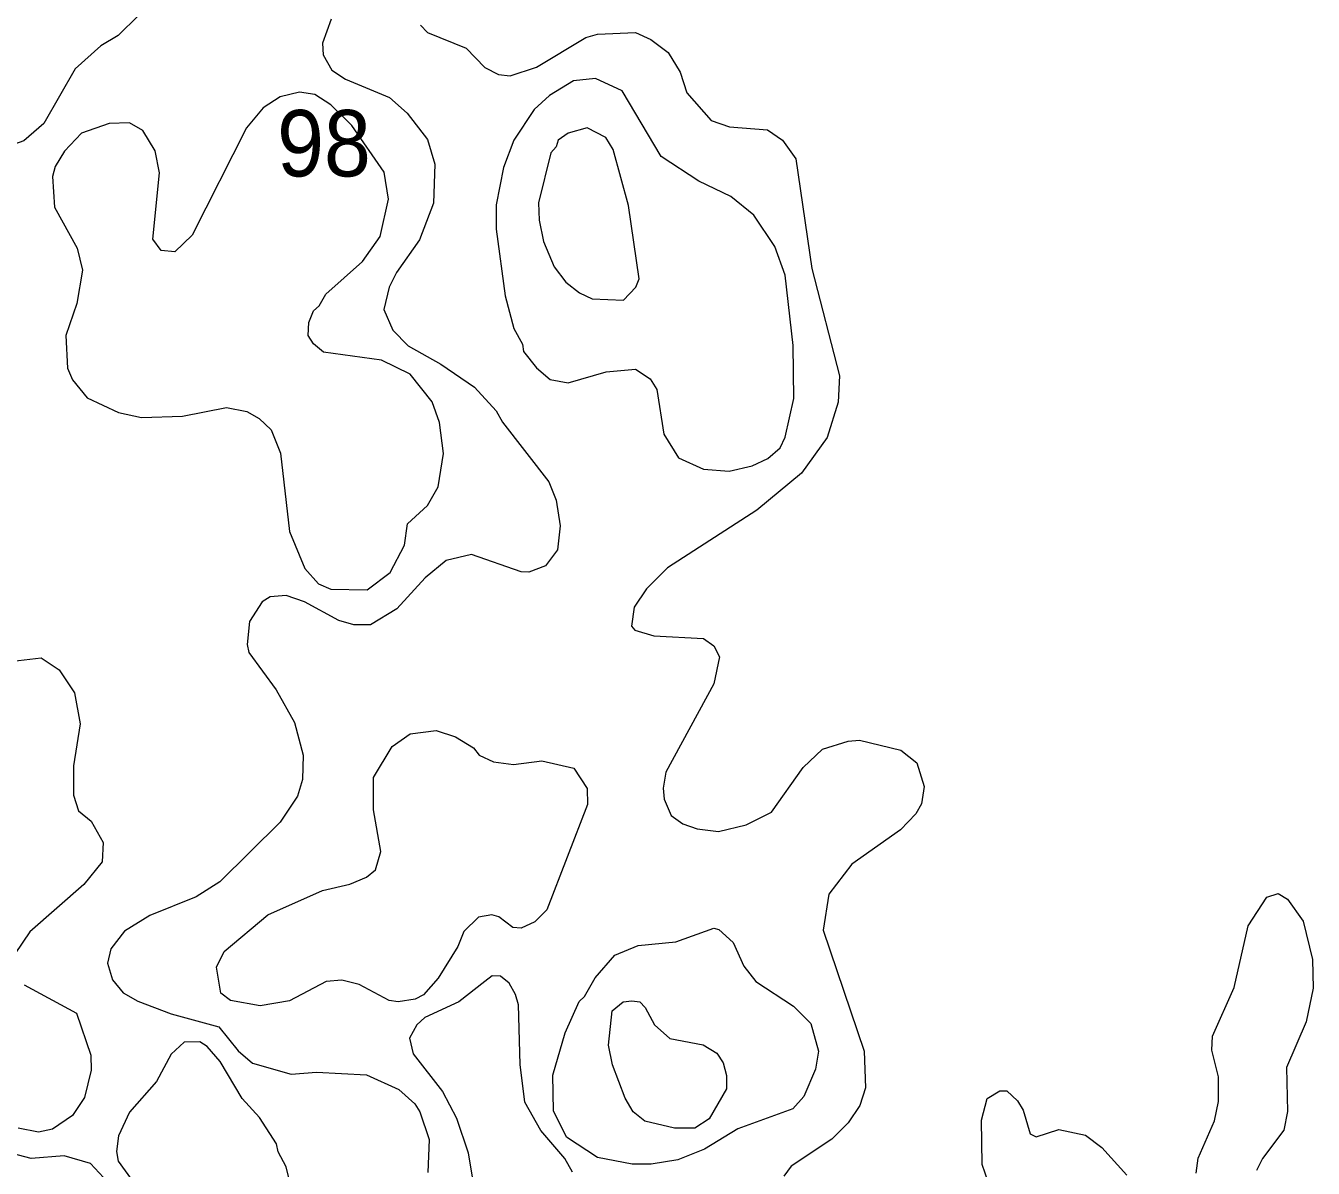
# Model space of a CAD drawing. Extents: x 673.6 to 698.9, y 7012 to 7040.1.
# Drawn here: x 688.327 to 689.879, y 7029.641 to 7031.018 of the extents above; entities that cross this region are included whole.
import ezdxf

# ---------------------------------------------------------------- set-up
doc = ezdxf.new("R2010")
doc.units = 0
doc.header["$LTSCALE"] = 0.032
doc.layers.add('2', color=7, linetype='Continuous', lineweight=13)
doc.layers.add('21', color=7, linetype='Continuous')

msp = doc.modelspace()

# ---------------------------------------------------------------- linework, layer by layer
at = {"layer": '2'}
for points in [[(688.4628, 7031.0308), (688.4382, 7031.0066), (688.4174, 7030.994), (688.3865, 7030.9663), (688.3486, 7030.9006), (688.3247, 7030.8795), (688.312, 7030.875), (688.287, 7030.8724), (688.2494, 7030.8823), (688.1721, 7030.8902), (688.1462, 7030.9004), (688.1304, 7030.9183), (688.1241, 7030.9526), (688.1266, 7030.9628), (688.1548, 7031.0058), (688.1765, 7031.0251)], [(688.695, 7031.0263), (688.6846, 7030.9973), (688.6854, 7030.9833), (688.6958, 7030.9646)], [(688.8029, 7031.0191), (688.8114, 7031.01), (688.8581, 7030.9914), (688.8806, 7030.9681), (688.897, 7030.9597), (688.911, 7030.9578), (688.9429, 7030.9683), (689.0023, 7031.004), (689.0165, 7031.008), (689.062, 7031.0103), (689.0805, 7031.0018), (689.1016, 7030.986), (689.116, 7030.9625), (689.1241, 7030.9376), (689.1532, 7030.9041), (689.1755, 7030.8963), (689.2214, 7030.893), (689.2394, 7030.8804), (689.2556, 7030.8577), (689.2749, 7030.7258), (689.3082, 7030.5963), (689.3066, 7030.5647), (689.2932, 7030.522), (689.2623, 7030.479), (689.2083, 7030.4344), (689.1009, 7030.365), (689.0753, 7030.3396), (689.0605, 7030.3174), (689.0575, 7030.2947), (689.0615, 7030.2899), (689.0844, 7030.2832), (689.1443, 7030.2798), (689.1566, 7030.2712), (689.1634, 7030.2577), (689.1564, 7030.2253), (689.0989, 7030.1187), (689.0955, 7030.0994), (689.0968, 7030.0863), (689.1051, 7030.0665), (689.1192, 7030.0564), (689.1365, 7030.0505), (689.1623, 7030.0474), (689.1957, 7030.0553)], [(688.6958, 7030.9646), (688.7125, 7030.954), (688.7656, 7030.9317), (688.787, 7030.9128), (688.8115, 7030.8813), (688.82, 7030.8513)], [(688.82, 7030.8513), (688.8184, 7030.8045), (688.8018, 7030.7604), (688.774, 7030.7209), (688.765, 7030.7031), (688.7585, 7030.6762), (688.7696, 7030.6515), (688.7882, 7030.6324), (688.8274, 7030.6106), (688.868, 7030.5829), (688.894, 7030.5543), (688.9017, 7030.5406), (688.9575, 7030.4686), (688.9664, 7030.4464), (688.9712, 7030.4155), (688.9681, 7030.3867), (688.9535, 7030.3674), (688.9335, 7030.3597), (688.9242, 7030.3603), (688.8645, 7030.3809), (688.8339, 7030.3738), (688.8086, 7030.353), (688.7744, 7030.3155), (688.7425, 7030.2963), (688.7226, 7030.2964), (688.7045, 7030.3016), (688.6631, 7030.3242), (688.6409, 7030.3316), (688.6216, 7030.3301), (688.6121, 7030.324), (688.5966, 7030.3004), (688.594, 7030.2728), (688.5961, 7030.2631), (688.629, 7030.2181), (688.6509, 7030.1785), (688.6615, 7030.1394), (688.6607, 7030.1098), (688.6548, 7030.0898), (688.6338, 7030.0583), (688.561, 7029.9866), (688.5325, 7029.9684), (688.4766, 7029.9462), (688.4461, 7029.9273), (688.4294, 7029.906), (688.4257, 7029.8884), (688.4315, 7029.8683), (688.4443, 7029.8528), (688.4621, 7029.8426), (688.5023, 7029.8275), (688.5597, 7029.8118), (688.5832, 7029.7829), (688.6003, 7029.7682), (688.6468, 7029.7549), (688.6775, 7029.7572), (688.7376, 7029.754), (688.7768, 7029.7362), (688.796, 7029.7189), (688.802, 7029.7096), (688.8134, 7029.6762), (688.8118, 7029.6362)], [(688.3047, 7030.2519), (688.3457, 7030.2564), (688.3673, 7030.242), (688.3856, 7030.2144), (688.3927, 7030.1772), (688.3846, 7030.1262), (688.3846, 7030.091), (688.3905, 7030.0721), (688.4058, 7030.0596), (688.4204, 7030.034), (688.4191, 7030.0108), (688.3971, 7029.9835), (688.3317, 7029.9263), (688.3143, 7029.9001)], [(689.1957, 7030.0553), (689.2263, 7030.0706), (689.2644, 7030.1243), (689.2875, 7030.1466), (689.3185, 7030.1563), (689.3324, 7030.1575)], [(689.3324, 7030.1575), (689.3819, 7030.1452), (689.4015, 7030.1301), (689.4101, 7030.1016), (689.4068, 7030.0806), (689.4002, 7030.0687), (689.3817, 7030.0494), (689.3228, 7030.0077), (689.2952, 7029.9717), (689.2886, 7029.9285), (689.3378, 7029.7827), (689.3394, 7029.7384), (689.3328, 7029.7171), (689.3186, 7029.6962), (689.2989, 7029.6765), (689.2499, 7029.6438), (689.2411, 7029.6317)], [(688.4258, 7029.6247), (688.4049, 7029.6471), (688.3731, 7029.6562), (688.3336, 7029.653), (688.3047, 7029.6609), (688.2683, 7029.69), (688.2092, 7029.7657), (688.1752, 7029.8449), (688.1301, 7029.9073), (688.1193, 7029.9464), (688.1192, 7029.9661), (688.1134, 7029.9964), (688.1031, 7030.0167), (688.0857, 7030.0356), (687.9866, 7030.0708), (687.9702, 7030.094), (687.9655, 7030.1131)], [(689.7382, 7029.6356), (689.7405, 7029.6534), (689.7601, 7029.6986), (689.7651, 7029.7219), (689.7651, 7029.7515), (689.7571, 7029.7837), (689.7578, 7029.8007), (689.7838, 7029.8593), (689.801, 7029.9335), (689.8232, 7029.968), (689.8368, 7029.9726), (689.8483, 7029.9657), (689.867, 7029.9393), (689.8785, 7029.8928), (689.8793, 7029.8583), (689.8706, 7029.8179), (689.8472, 7029.7627), (689.8481, 7029.7097), (689.8439, 7029.6873), (689.8181, 7029.653), (689.8109, 7029.6386)], [(688.9861, 7029.6369), (688.9768, 7029.6532), (688.9479, 7029.6868), (688.9287, 7029.7212), (688.9232, 7029.7665), (688.9212, 7029.8383), (688.9174, 7029.8508), (688.9099, 7029.8644), (688.8994, 7029.8729), (688.8895, 7029.8732), (688.8804, 7029.8663), (688.849, 7029.8421), (688.8081, 7029.8233), (688.7983, 7029.8141), (688.7895, 7029.7982), (688.794, 7029.7792), (688.8294, 7029.7341), (688.8465, 7029.7019), (688.8602, 7029.6602), (688.8662, 7029.6259)], [(688.325, 7029.8624), (688.388, 7029.8283), (688.4055, 7029.7779), (688.4059, 7029.7597), (688.3977, 7029.7268), (688.3833, 7029.7052), (688.3594, 7029.6884), (688.3424, 7029.685), (688.3179, 7029.6897)], [(688.6491, 7029.6101), (688.6408, 7029.6433), (688.6312, 7029.6612), (688.6293, 7029.671), (688.6087, 7029.7025), (688.588, 7029.7255), (688.5613, 7029.7702), (688.5455, 7029.7883), (688.5367, 7029.7936), (688.5178, 7029.7933), (688.5023, 7029.7789), (688.4844, 7029.746), (688.4521, 7029.709), (688.4388, 7029.6805), (688.4364, 7029.6615), (688.4382, 7029.6498), (688.4552, 7029.6266)], [(689.498, 7029.5939), (689.48, 7029.6458), (689.4792, 7029.6993), (689.4861, 7029.7253), (689.5015, 7029.7347), (689.5098, 7029.7347), (689.5227, 7029.7227), (689.5297, 7029.7113), (689.5379, 7029.683), (689.5452, 7029.6793), (689.5725, 7029.6883), (689.6046, 7029.6813), (689.6244, 7029.6663), (689.6544, 7029.6329)]]:
    msp.add_lwpolyline(points, dxfattribs=at)
for points in [[(689.0623, 7030.6043), (689.0797, 7030.5927), (689.0877, 7030.58), (689.0962, 7030.526), (689.1141, 7030.4977), (689.1443, 7030.484), (689.1749, 7030.4813), (689.2026, 7030.4878), (689.2216, 7030.4968), (689.2364, 7030.5097), (689.2427, 7030.5226), (689.2532, 7030.569), (689.2523, 7030.6331), (689.2426, 7030.7176), (689.2301, 7030.7524), (689.2048, 7030.79), (689.1772, 7030.8125), (689.1383, 7030.8308), (689.0932, 7030.8607), (689.0461, 7030.9397), (689.014, 7030.9545), (688.9875, 7030.952), (688.9584, 7030.9342), (688.9399, 7030.9172), (688.9153, 7030.8803), (688.9029, 7030.8474), (688.8941, 7030.8025), (688.894, 7030.7733), (688.9048, 7030.6929), (688.9155, 7030.6533), (688.9258, 7030.6347), (688.9272, 7030.6257), (688.9427, 7030.6059), (688.9593, 7030.592), (688.981, 7030.5881), (689.0269, 7030.6012)], [(688.8306, 7030.5028), (688.8259, 7030.5402), (688.8168, 7030.565), (688.7903, 7030.5982), (688.756, 7030.6151), (688.6858, 7030.6251), (688.6738, 7030.6348), (688.6676, 7030.645), (688.6682, 7030.6607), (688.6738, 7030.6748), (688.6808, 7030.6808), (688.6888, 7030.6949), (688.7328, 7030.7343), (688.7541, 7030.7644), (688.7642, 7030.8092), (688.7591, 7030.8419), (688.7203, 7030.8981), (688.6946, 7030.9231), (688.6753, 7030.9355), (688.6571, 7030.9381), (688.6338, 7030.9328), (688.6134, 7030.9195), (688.5932, 7030.8951), (688.5277, 7030.7658), (688.5067, 7030.7459), (688.4901, 7030.7475), (688.48, 7030.7611), (688.4881, 7030.8411), (688.4831, 7030.8677), (688.4683, 7030.8919), (688.4521, 7030.9012), (688.4276, 7030.9004), (688.3943, 7030.8887), (688.3735, 7030.8672), (688.3623, 7030.8486), (688.3592, 7030.8366), (688.3616, 7030.7995), (688.3888, 7030.7504), (688.3953, 7030.7239), (688.3886, 7030.6834), (688.3751, 7030.6451), (688.3773, 7030.6055), (688.3832, 7030.5915), (688.401, 7030.57), (688.4388, 7030.552), (688.4664, 7030.5462), (688.516, 7030.5478), (688.569, 7030.5584), (688.5936, 7030.5534), (688.6083, 7030.5451), (688.6228, 7030.5313), (688.6342, 7030.5033), (688.6451, 7030.4086), (688.6633, 7030.3643), (688.6799, 7030.3457), (688.6947, 7030.3391), (688.7384, 7030.3383), (688.7665, 7030.3594), (688.7837, 7030.3923), (688.7873, 7030.4179), (688.8114, 7030.44), (688.8241, 7030.4625)], [(689.0666, 7030.7133), (689.0535, 7030.8017), (689.0354, 7030.8691), (689.0265, 7030.8836), (689.0037, 7030.8954), (688.9811, 7030.8888), (688.9688, 7030.8803), (688.9665, 7030.8722), (688.9601, 7030.8652), (688.9451, 7030.805), (688.9458, 7030.784), (688.9513, 7030.7581), (688.964, 7030.7278), (688.9782, 7030.7093), (688.9947, 7030.6964), (689.0098, 7030.6892), (689.0476, 7030.6876), (689.0624, 7030.7034)], [(688.7464, 7030.1123), (688.7686, 7030.1495), (688.7906, 7030.1648), (688.8219, 7030.1688), (688.845, 7030.1614), (688.867, 7030.148), (688.8737, 7030.1393), (688.8909, 7030.1311), (688.9151, 7030.1279), (688.9491, 7030.1326), (688.9876, 7030.1235), (689.004, 7030.0991), (689.0042, 7030.0796), (688.9552, 7029.9527), (688.9409, 7029.9383), (688.9242, 7029.9307), (688.9144, 7029.9315), (688.8973, 7029.9445), (688.8891, 7029.947), (688.873, 7029.9441), (688.855, 7029.9268), (688.8479, 7029.9085), (688.8242, 7029.8704), (688.8064, 7029.8504), (688.7966, 7029.8451), (688.7761, 7029.842), (688.7653, 7029.8437), (688.7291, 7029.8627), (688.7081, 7029.8681), (688.6893, 7029.8664), (688.6449, 7029.8431), (688.6094, 7029.837), (688.574, 7029.8436), (688.5622, 7029.8526), (688.5568, 7029.8837), (688.5663, 7029.9027), (688.619, 7029.9467), (688.6849, 7029.9762), (688.7175, 7029.9838), (688.7379, 7029.9923), (688.7485, 7030.0011), (688.7551, 7030.0231), (688.7462, 7030.0733)], [(688.9773, 7029.8048), (688.9941, 7029.8422), (689.0008, 7029.8484), (689.0133, 7029.8709), (689.0374, 7029.8981), (689.0654, 7029.9098), (689.1107, 7029.9142), (689.1567, 7029.9307), (689.1627, 7029.929), (689.1798, 7029.9136), (689.1926, 7029.8851), (689.2072, 7029.8664), (689.2526, 7029.8367), (689.2734, 7029.8159), (689.2827, 7029.7824), (689.2793, 7029.761), (689.2651, 7029.728), (689.2517, 7029.7132), (689.1854, 7029.6891), (689.1455, 7029.6645), (689.1133, 7029.6515), (689.081, 7029.6464), (689.0581, 7029.6464), (689.0164, 7029.6543), (688.9789, 7029.679), (688.9632, 7029.7107), (688.9623, 7029.7535)], [(689.0297, 7029.7897), (689.0338, 7029.8311), (689.0471, 7029.842), (689.0578, 7029.8432), (689.0673, 7029.8418), (689.0739, 7029.8352), (689.0852, 7029.8143), (689.1034, 7029.7976), (689.1436, 7029.7901), (689.1603, 7029.7802), (689.1678, 7029.7684), (689.1718, 7029.7531), (689.1718, 7029.7371), (689.1509, 7029.7011), (689.1337, 7029.6899), (689.1093, 7029.6898), (689.0732, 7029.6981), (689.0593, 7029.7096), (689.0498, 7029.7258), (689.0345, 7029.7659)]]:
    msp.add_lwpolyline(points, close=True, dxfattribs=at)

# ---------------------------------------------------------------- texts
at = {"layer": '21', "width": 0.95}
msp.add_text('98', height=0.08, dxfattribs=at).set_placement((688.63, 7030.8367))

doc.saveas('drawing.dxf')
